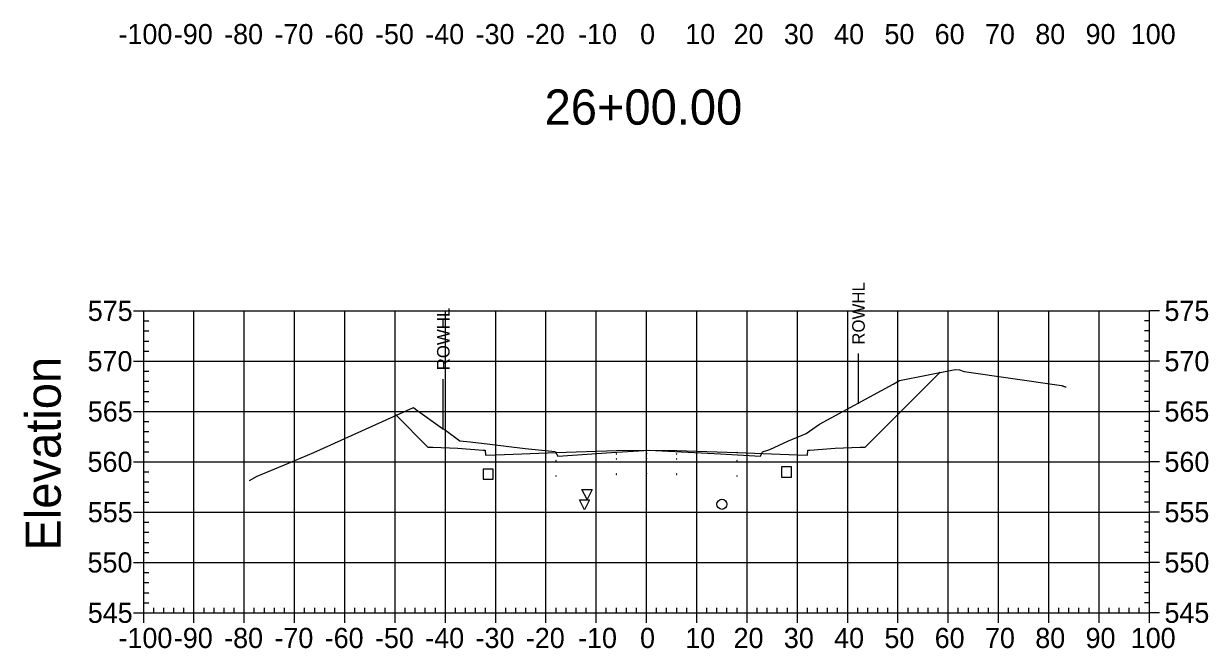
# Model space of a CAD drawing. Extents: x 708103 to 717568, y 374476 to 378707.
# Drawn here: x 709753.1 to 709988.7, y 377757.6 to 377881.7 of the extents above; entities that cross this region are included whole.
import ezdxf

# ---------------------------------------------------------------- set-up
doc = ezdxf.new("R2010")
doc.units = 0
for name, color, linetype in [('1', 7, 'Continuous'), ('10', 7, 'Continuous'), ('13', 7, 'Continuous'), ('14', 7, 'Continuous'), ('22', 7, 'Continuous'), ('4', 7, 'Continuous'), ('57', 7, 'Continuous'), ('60', 7, 'Continuous'), ('Existing', 7, 'Continuous'), ('XS_Right_of_Way', 7, 'Continuous')]:
    doc.layers.add(name, color=color, linetype=linetype)

msp = doc.modelspace()

# ---------------------------------------------------------------- linework, layer by layer
for points in [[(709870.93, 377796.13), (709871.03, 377796.13), (709871.03, 377796.23), (709870.93, 377796.23)], [(709876.93, 377796.25), (709877.03, 377796.25), (709877.03, 377796.35), (709876.93, 377796.35)], [(709882.93, 377796.13), (709883.03, 377796.13), (709883.03, 377796.23), (709882.93, 377796.23)], [(709846.93, 377794.29), (709847.03, 377794.29), (709847.03, 377794.39), (709846.93, 377794.39)], [(709858.93, 377794.77), (709859.03, 377794.77), (709859.03, 377794.87), (709858.93, 377794.87)], [(709870.93, 377795.13), (709871.03, 377795.13), (709871.03, 377795.23), (709870.93, 377795.23)], [(709876.93, 377795.25), (709877.03, 377795.25), (709877.03, 377795.35), (709876.93, 377795.35)], [(709882.93, 377795.13), (709883.03, 377795.13), (709883.03, 377795.23), (709882.93, 377795.23)], [(709894.93, 377794.77), (709895.03, 377794.77), (709895.03, 377794.87), (709894.93, 377794.87)], [(709906.93, 377794.29), (709907.03, 377794.29), (709907.03, 377794.39), (709906.93, 377794.39)], [(709858.93, 377791.77), (709859.03, 377791.77), (709859.03, 377791.87), (709858.93, 377791.87)], [(709870.93, 377792.13), (709871.03, 377792.13), (709871.03, 377792.23), (709870.93, 377792.23)], [(709876.93, 377792.25), (709877.03, 377792.25), (709877.03, 377792.35), (709876.93, 377792.35)], [(709882.93, 377792.13), (709883.03, 377792.13), (709883.03, 377792.23), (709882.93, 377792.23)], [(709894.93, 377791.77), (709895.03, 377791.77), (709895.03, 377791.87), (709894.93, 377791.87)], [(709846.93, 377791.29), (709847.03, 377791.29), (709847.03, 377791.39), (709846.93, 377791.39)], [(709906.93, 377791.29), (709907.03, 377791.29), (709907.03, 377791.39), (709906.93, 377791.39)]]:
    msp.add_lwpolyline(points, close=True)
at = {"layer": '1'}
for points in [[(709865.14, 377787.14), (709864.14, 377789.14), (709866.14, 377789.14)], [(709864.65, 377785.11), (709863.65, 377787.11), (709865.65, 377787.11)]]:
    msp.add_lwpolyline(points, close=True, dxfattribs=at)
at = {"layer": '10'}
msp.add_lwpolyline([(709844.51, 377791.19), (709846.51, 377791.19), (709846.51, 377793.19), (709844.51, 377793.19)], close=True, dxfattribs=at)
at = {"layer": '13'}
msp.add_circle((709891.98, 377786.19), 1, dxfattribs=at)
at = {"layer": '14'}
for points in [[(709935.3, 377812.38), (709935.3, 377812.43), (709935.3, 377812.38), (709935.25, 377812.38), (709935.3, 377812.38), (709935.3, 377812.33), (709935.3, 377812.38), (709935.35, 377812.38)], [(709827.16, 377803.89), (709827.16, 377803.94), (709827.16, 377803.89), (709827.11, 377803.89), (709827.16, 377803.89), (709827.16, 377803.84), (709827.16, 377803.89), (709827.21, 377803.89)], [(709858.98, 377796.49), (709858.98, 377796.54), (709858.98, 377796.49), (709858.93, 377796.49), (709858.98, 377796.49), (709858.98, 377796.44), (709858.98, 377796.49), (709859.03, 377796.49)], [(709876.98, 377796.97), (709876.98, 377797.02), (709876.98, 377796.97), (709876.93, 377796.97), (709876.98, 377796.97), (709876.98, 377796.92), (709876.98, 377796.97), (709877.03, 377796.97)], [(709894.98, 377796.49), (709894.98, 377796.54), (709894.98, 377796.49), (709894.93, 377796.49), (709894.98, 377796.49), (709894.98, 377796.44), (709894.98, 377796.49), (709895.03, 377796.49)], [(709846.98, 377796.01), (709846.98, 377796.06), (709846.98, 377796.01), (709846.93, 377796.01), (709846.98, 377796.01), (709846.98, 377795.96), (709846.98, 377796.01), (709847.03, 377796.01)], [(709906.98, 377796.01), (709906.98, 377796.06), (709906.98, 377796.01), (709906.93, 377796.01), (709906.98, 377796.01), (709906.98, 377795.96), (709906.98, 377796.01), (709907.03, 377796.01)]]:
    msp.add_lwpolyline(points, dxfattribs=at)
at = {"layer": '22'}
msp.add_lwpolyline([(709827.16, 377803.89), (709833.48, 377797.57), (709834.48, 377797.53), (709839.48, 377797.33), (709844.48, 377796.93), (709844.9, 377796.93), (709844.98, 377795.93), (709846.98, 377796.01), (709858.98, 377796.49), (709870.98, 377796.85), (709876.98, 377796.97), (709882.98, 377796.85), (709894.98, 377796.49), (709906.98, 377796.01), (709908.98, 377795.93), (709909.07, 377796.93), (709909.48, 377796.93), (709914.48, 377797.33), (709919.48, 377797.53), (709920.48, 377797.57), (709935.3, 377812.38)], dxfattribs=at)
at = {"layer": '4'}
msp.add_lwpolyline([(709903.84, 377791.61), (709905.84, 377791.61), (709905.84, 377793.61), (709903.84, 377793.61)], close=True, dxfattribs=at)
at = {"layer": '57'}
for p, q in [((709774.98, 377824.63), (709776.98, 377824.63)), ((709776.98, 377824.63), (709976.98, 377824.63)), ((709776.98, 377764.63), (709776.98, 377824.63)), ((709776.98, 377764.63), (709776.98, 377824.63)), ((709786.98, 377764.63), (709786.98, 377824.63)), ((709796.98, 377764.63), (709796.98, 377824.63)), ((709806.98, 377764.63), (709806.98, 377824.63)), ((709816.98, 377764.63), (709816.98, 377824.63)), ((709826.98, 377764.63), (709826.98, 377824.63)), ((709836.98, 377764.63), (709836.98, 377824.63)), ((709846.98, 377764.63), (709846.98, 377824.63)), ((709856.98, 377764.63), (709856.98, 377824.63)), ((709866.98, 377764.63), (709866.98, 377824.63)), ((709876.98, 377764.63), (709876.98, 377824.63)), ((709886.98, 377764.63), (709886.98, 377824.63)), ((709896.98, 377764.63), (709896.98, 377824.63)), ((709906.98, 377764.63), (709906.98, 377824.63)), ((709916.98, 377764.63), (709916.98, 377824.63)), ((709926.98, 377764.63), (709926.98, 377824.63)), ((709936.98, 377764.63), (709936.98, 377824.63)), ((709946.98, 377764.63), (709946.98, 377824.63)), ((709956.98, 377764.63), (709956.98, 377824.63)), ((709966.98, 377764.63), (709966.98, 377824.63)), ((709976.98, 377764.63), (709976.98, 377824.63)), ((709976.98, 377764.63), (709976.98, 377824.63)), ((709978.98, 377824.63), (709976.98, 377824.63)), ((709776.98, 377822.63), (709777.98, 377822.63)), ((709976.98, 377822.63), (709975.98, 377822.63)), ((709776.98, 377820.63), (709777.98, 377820.63)), ((709976.98, 377820.63), (709975.98, 377820.63)), ((709776.98, 377818.63), (709777.98, 377818.63)), ((709976.98, 377818.63), (709975.98, 377818.63)), ((709776.98, 377816.63), (709777.98, 377816.63)), ((709976.98, 377816.63), (709975.98, 377816.63)), ((709774.98, 377814.63), (709776.98, 377814.63)), ((709776.98, 377814.63), (709976.98, 377814.63)), ((709978.98, 377814.63), (709976.98, 377814.63)), ((709776.98, 377812.63), (709777.98, 377812.63)), ((709776.98, 377810.63), (709777.98, 377810.63)), ((709976.98, 377812.63), (709975.98, 377812.63)), ((709976.98, 377810.63), (709975.98, 377810.63)), ((709776.98, 377808.63), (709777.98, 377808.63)), ((709976.98, 377808.63), (709975.98, 377808.63)), ((709776.98, 377806.63), (709777.98, 377806.63)), ((709976.98, 377806.63), (709975.98, 377806.63)), ((709774.98, 377804.63), (709776.98, 377804.63)), ((709776.98, 377804.63), (709976.98, 377804.63)), ((709978.98, 377804.63), (709976.98, 377804.63)), ((709776.98, 377802.63), (709777.98, 377802.63)), ((709976.98, 377802.63), (709975.98, 377802.63)), ((709776.98, 377800.63), (709777.98, 377800.63)), ((709776.98, 377798.63), (709777.98, 377798.63)), ((709976.98, 377800.63), (709975.98, 377800.63)), ((709976.98, 377798.63), (709975.98, 377798.63)), ((709776.98, 377796.63), (709777.98, 377796.63)), ((709976.98, 377796.63), (709975.98, 377796.63)), ((709774.98, 377794.63), (709776.98, 377794.63)), ((709776.98, 377794.63), (709976.98, 377794.63)), ((709978.98, 377794.63), (709976.98, 377794.63)), ((709776.98, 377792.63), (709777.98, 377792.63)), ((709976.98, 377792.63), (709975.98, 377792.63)), ((709776.98, 377790.63), (709777.98, 377790.63)), ((709976.98, 377790.63), (709975.98, 377790.63)), ((709776.98, 377788.63), (709777.98, 377788.63)), ((709976.98, 377788.63), (709975.98, 377788.63)), ((709774.98, 377784.63), (709776.98, 377784.63)), ((709776.98, 377786.63), (709777.98, 377786.63)), ((709776.98, 377784.63), (709976.98, 377784.63)), ((709976.98, 377786.63), (709975.98, 377786.63)), ((709978.98, 377784.63), (709976.98, 377784.63)), ((709776.98, 377782.63), (709777.98, 377782.63)), ((709976.98, 377782.63), (709975.98, 377782.63)), ((709776.98, 377780.63), (709777.98, 377780.63)), ((709976.98, 377780.63), (709975.98, 377780.63)), ((709776.98, 377778.63), (709777.98, 377778.63)), ((709976.98, 377778.63), (709975.98, 377778.63)), ((709776.98, 377776.63), (709777.98, 377776.63)), ((709976.98, 377776.63), (709975.98, 377776.63)), ((709774.98, 377774.63), (709776.98, 377774.63)), ((709776.98, 377774.63), (709976.98, 377774.63)), ((709776.98, 377772.63), (709777.98, 377772.63)), ((709976.98, 377772.63), (709975.98, 377772.63)), ((709978.98, 377774.63), (709976.98, 377774.63)), ((709776.98, 377770.63), (709777.98, 377770.63)), ((709976.98, 377770.63), (709975.98, 377770.63)), ((709776.98, 377768.63), (709777.98, 377768.63)), ((709976.98, 377768.63), (709975.98, 377768.63)), ((709776.98, 377766.63), (709777.98, 377766.63)), ((709778.98, 377764.63), (709778.98, 377765.63)), ((709780.98, 377764.63), (709780.98, 377765.63)), ((709782.98, 377764.63), (709782.98, 377765.63)), ((709784.98, 377764.63), (709784.98, 377765.63)), ((709788.98, 377764.63), (709788.98, 377765.63)), ((709790.98, 377764.63), (709790.98, 377765.63)), ((709792.98, 377764.63), (709792.98, 377765.63)), ((709794.98, 377764.63), (709794.98, 377765.63)), ((709798.98, 377764.63), (709798.98, 377765.63)), ((709800.98, 377764.63), (709800.98, 377765.63)), ((709802.98, 377764.63), (709802.98, 377765.63)), ((709804.98, 377764.63), (709804.98, 377765.63)), ((709808.98, 377764.63), (709808.98, 377765.63)), ((709810.98, 377764.63), (709810.98, 377765.63)), ((709812.98, 377764.63), (709812.98, 377765.63)), ((709814.98, 377764.63), (709814.98, 377765.63)), ((709818.98, 377764.63), (709818.98, 377765.63)), ((709820.98, 377764.63), (709820.98, 377765.63)), ((709822.98, 377764.63), (709822.98, 377765.63)), ((709824.98, 377764.63), (709824.98, 377765.63)), ((709828.98, 377764.63), (709828.98, 377765.63)), ((709830.98, 377764.63), (709830.98, 377765.63)), ((709832.98, 377764.63), (709832.98, 377765.63)), ((709834.98, 377764.63), (709834.98, 377765.63)), ((709838.98, 377764.63), (709838.98, 377765.63)), ((709840.98, 377764.63), (709840.98, 377765.63)), ((709842.98, 377764.63), (709842.98, 377765.63)), ((709844.98, 377764.63), (709844.98, 377765.63)), ((709848.98, 377764.63), (709848.98, 377765.63)), ((709850.98, 377764.63), (709850.98, 377765.63)), ((709852.98, 377764.63), (709852.98, 377765.63)), ((709854.98, 377764.63), (709854.98, 377765.63)), ((709858.98, 377764.63), (709858.98, 377765.63)), ((709860.98, 377764.63), (709860.98, 377765.63)), ((709862.98, 377764.63), (709862.98, 377765.63)), ((709864.98, 377764.63), (709864.98, 377765.63)), ((709868.98, 377764.63), (709868.98, 377765.63)), ((709870.98, 377764.63), (709870.98, 377765.63)), ((709872.98, 377764.63), (709872.98, 377765.63)), ((709874.98, 377764.63), (709874.98, 377765.63)), ((709878.98, 377764.63), (709878.98, 377765.63)), ((709880.98, 377764.63), (709880.98, 377765.63)), ((709882.98, 377764.63), (709882.98, 377765.63)), ((709884.98, 377764.63), (709884.98, 377765.63)), ((709888.98, 377764.63), (709888.98, 377765.63)), ((709890.98, 377764.63), (709890.98, 377765.63)), ((709892.98, 377764.63), (709892.98, 377765.63)), ((709894.98, 377764.63), (709894.98, 377765.63)), ((709898.98, 377764.63), (709898.98, 377765.63)), ((709900.98, 377764.63), (709900.98, 377765.63)), ((709902.98, 377764.63), (709902.98, 377765.63)), ((709904.98, 377764.63), (709904.98, 377765.63)), ((709908.98, 377764.63), (709908.98, 377765.63)), ((709910.98, 377764.63), (709910.98, 377765.63)), ((709912.98, 377764.63), (709912.98, 377765.63)), ((709914.98, 377764.63), (709914.98, 377765.63)), ((709918.98, 377764.63), (709918.98, 377765.63)), ((709920.98, 377764.63), (709920.98, 377765.63)), ((709922.98, 377764.63), (709922.98, 377765.63)), ((709924.98, 377764.63), (709924.98, 377765.63)), ((709928.98, 377764.63), (709928.98, 377765.63)), ((709930.98, 377764.63), (709930.98, 377765.63)), ((709932.98, 377764.63), (709932.98, 377765.63)), ((709934.98, 377764.63), (709934.98, 377765.63)), ((709938.98, 377764.63), (709938.98, 377765.63)), ((709940.98, 377764.63), (709940.98, 377765.63)), ((709942.98, 377764.63), (709942.98, 377765.63)), ((709944.98, 377764.63), (709944.98, 377765.63)), ((709948.98, 377764.63), (709948.98, 377765.63)), ((709950.98, 377764.63), (709950.98, 377765.63)), ((709952.98, 377764.63), (709952.98, 377765.63)), ((709954.98, 377764.63), (709954.98, 377765.63)), ((709958.98, 377764.63), (709958.98, 377765.63)), ((709960.98, 377764.63), (709960.98, 377765.63)), ((709962.98, 377764.63), (709962.98, 377765.63)), ((709964.98, 377764.63), (709964.98, 377765.63)), ((709968.98, 377764.63), (709968.98, 377765.63)), ((709970.98, 377764.63), (709970.98, 377765.63)), ((709972.98, 377764.63), (709972.98, 377765.63)), ((709974.98, 377764.63), (709974.98, 377765.63)), ((709976.98, 377766.63), (709975.98, 377766.63)), ((709774.98, 377764.63), (709776.98, 377764.63)), ((709776.98, 377764.63), (709976.98, 377764.63)), ((709776.98, 377764.63), (709976.98, 377764.63)), ((709776.98, 377762.63), (709776.98, 377764.63)), ((709786.98, 377762.63), (709786.98, 377764.63)), ((709796.98, 377762.63), (709796.98, 377764.63)), ((709806.98, 377762.63), (709806.98, 377764.63)), ((709816.98, 377762.63), (709816.98, 377764.63)), ((709826.98, 377762.63), (709826.98, 377764.63)), ((709836.98, 377762.63), (709836.98, 377764.63)), ((709846.98, 377762.63), (709846.98, 377764.63)), ((709856.98, 377762.63), (709856.98, 377764.63)), ((709866.98, 377762.63), (709866.98, 377764.63)), ((709876.98, 377762.63), (709876.98, 377764.63)), ((709886.98, 377762.63), (709886.98, 377764.63)), ((709896.98, 377762.63), (709896.98, 377764.63)), ((709906.98, 377762.63), (709906.98, 377764.63)), ((709916.98, 377762.63), (709916.98, 377764.63)), ((709926.98, 377762.63), (709926.98, 377764.63)), ((709936.98, 377762.63), (709936.98, 377764.63)), ((709946.98, 377762.63), (709946.98, 377764.63)), ((709956.98, 377762.63), (709956.98, 377764.63)), ((709966.98, 377762.63), (709966.98, 377764.63)), ((709976.98, 377762.63), (709976.98, 377764.63)), ((709978.98, 377764.63), (709976.98, 377764.63))]:
    msp.add_line(p, q, dxfattribs=at)
at = {"layer": 'Existing'}
msp.add_lwpolyline([(709798.02, 377790.92), (709799.57, 377791.78), (709805.77, 377794.34), (709810.83, 377796.49), (709830.61, 377805.45), (709831.06, 377805.12), (709836.37, 377801.24), (709837.03, 377800.92), (709839.85, 377798.8), (709841.9, 377798.58), (709845.82, 377798.16), (709852.84, 377797.29), (709858.81, 377796.68), (709859.1, 377796.22), (709859.36, 377795.78), (709870.01, 377796.46), (709877.52, 377796.93), (709891.69, 377796.2), (709899.63, 377795.74), (709900, 377796.49), (709900.07, 377796.61), (709901.5, 377797.11), (709905.23, 377798.79), (709908.74, 377800.27), (709911.35, 377802.12), (709926.06, 377810.04), (709927.29, 377810.76), (709932.67, 377811.86), (709938.38, 377812.99), (709939.24, 377812.89), (709939.94, 377812.67), (709940.16, 377812.61), (709959.51, 377809.82), (709959.58, 377809.78), (709959.66, 377809.75), (709959.76, 377809.71), (709959.87, 377809.67), (709959.98, 377809.63), (709960.1, 377809.59), (709960.21, 377809.56), (709960.3, 377809.53), (709960.38, 377809.52), (709960.44, 377809.51)], dxfattribs=at)
at = {"layer": 'XS_Right_of_Way'}
for p, q in [((709919.06, 377816.14), (709919.06, 377806.14)), ((709836.49, 377811.05), (709836.49, 377801.05))]:
    msp.add_line(p, q, dxfattribs=at)

# ---------------------------------------------------------------- texts
at = {"layer": '1'}
msp.add_text('26+00.00', height=7, dxfattribs=at).set_placement((709856.71, 377861.63))
at = {"layer": '14'}
for p in [(709834.45, 377797.48), (709834.45, 377796.81), (709839.45, 377796.61), (709914.45, 377796.61), (709919.45, 377797.48), (709919.45, 377796.81)]:
    msp.add_text('+', height=0.1, dxfattribs=at).set_placement(p)
at = {"layer": '57'}
for s, p in [('-100', (709771.97, 377877.63)), ('-90', (709782.98, 377877.63)), ('-80', (709792.98, 377877.63)), ('-70', (709802.98, 377877.63)), ('-60', (709812.98, 377877.63)), ('-50', (709822.98, 377877.63)), ('-40', (709832.98, 377877.63)), ('-30', (709842.98, 377877.63)), ('-20', (709852.98, 377877.63)), ('-10', (709863.37, 377877.63)), ('0', (709875.69, 377877.63)), ('10', (709884.68, 377877.63)), ('20', (709894.29, 377877.63)), ('30', (709904.29, 377877.63)), ('40', (709914.29, 377877.63)), ('50', (709924.29, 377877.63)), ('60', (709934.29, 377877.63)), ('70', (709944.29, 377877.63)), ('80', (709954.29, 377877.63)), ('90', (709964.29, 377877.63)), ('100', (709973.28, 377877.63)), ('575', (709765.86, 377822.63)), ('575', (709979.98, 377822.63)), ('570', (709765.81, 377812.63)), ('570', (709979.98, 377812.63)), ('565', (709765.86, 377802.63)), ('565', (709979.98, 377802.63)), ('560', (709765.81, 377792.63)), ('560', (709979.98, 377792.63)), ('555', (709765.86, 377782.63)), ('555', (709979.98, 377782.63)), ('550', (709765.81, 377772.63)), ('550', (709979.98, 377772.63)), ('545', (709765.86, 377762.63)), ('545', (709979.98, 377762.63)), ('-100', (709771.97, 377757.63)), ('-90', (709782.98, 377757.63)), ('-80', (709792.98, 377757.63)), ('-70', (709802.98, 377757.63)), ('-60', (709812.98, 377757.63)), ('-50', (709822.98, 377757.63)), ('-40', (709832.98, 377757.63)), ('-30', (709842.98, 377757.63)), ('-20', (709852.98, 377757.63)), ('-10', (709863.37, 377757.63)), ('0', (709875.69, 377757.63)), ('10', (709884.68, 377757.63)), ('20', (709894.29, 377757.63)), ('30', (709904.29, 377757.63)), ('40', (709914.29, 377757.63)), ('50', (709924.29, 377757.63)), ('60', (709934.29, 377757.63)), ('70', (709944.29, 377757.63)), ('80', (709954.29, 377757.63)), ('90', (709964.29, 377757.63)), ('100', (709973.28, 377757.63))]:
    msp.add_text(s, height=4, dxfattribs=at).set_placement(p)
at = {"layer": '60'}
msp.add_text('Elevation', height=7, rotation=90, dxfattribs=at).set_placement((709760.48, 377776.99))
at = {"layer": 'XS_Right_of_Way'}
for p in [(709920.38, 377817.9), (709837.81, 377812.81)]:
    msp.add_text('ROWHL', height=2.5, rotation=90, dxfattribs=at).set_placement(p)

doc.saveas('drawing.dxf')
